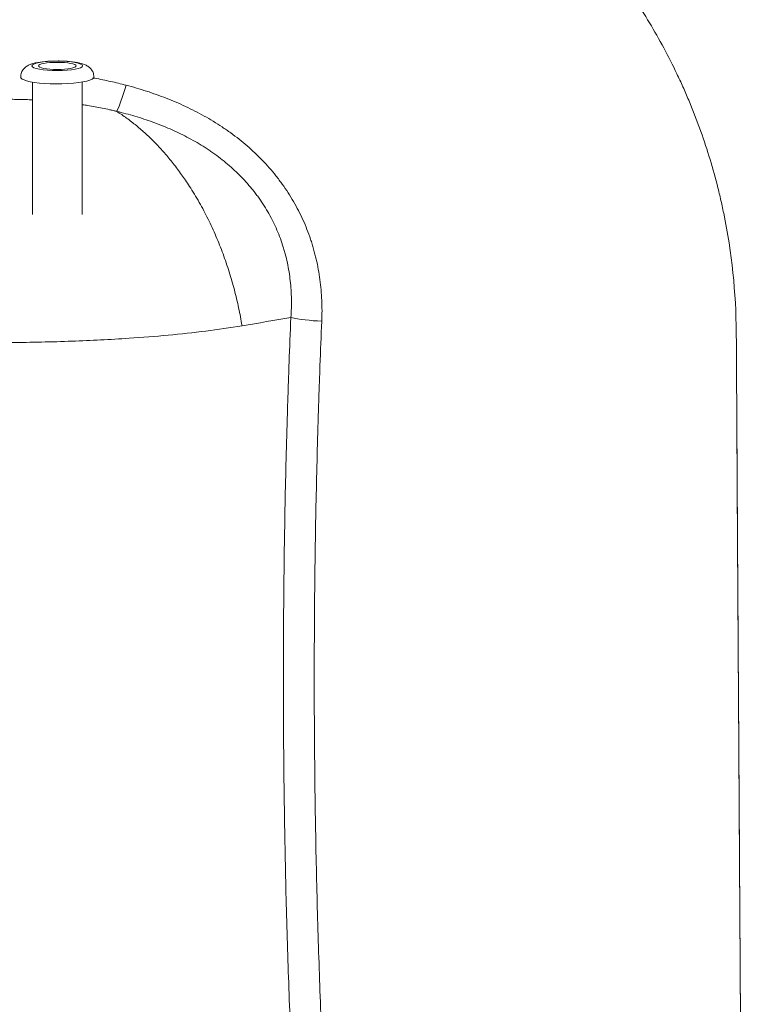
# Model space of a CAD drawing. Header units: millimetres. Extents: x -10 to 594, y 0 to 420.
# Tile 500 of 656: x 273.73 to 278.59, y 236.99 to 243.5. Entities that reach past the tile are written whole.
import ezdxf

# ---------------------------------------------------------------- set-up
doc = ezdxf.new("R2010")
doc.units = ezdxf.units.MM
doc.layers.add('1', color=7, linetype='Continuous', true_color=0xffffff)

msp = doc.modelspace()

# ---------------------------------------------------------------- linework, layer by layer
at = {"layer": '1', "color": 155, "linetype": 'Continuous', "lineweight": 18}
for p, q in [((274.2231, 243.1169), (274.2231, 243.117)), ((273.8156, 243.0837), (273.8156, 242.2082)), ((274.1456, 242.2082), (274.1456, 243.0837))]:
    msp.add_line(p, q, dxfattribs=at)
at = {"layer": '1', "color": 155, "linetype": 'Continuous', "lineweight": 13}
msp.add_ellipse((273.9806, 243.1906), major_axis=(0.1675, 0), ratio=0.186834, dxfattribs=at)
at = {"layer": '1', "color": 155, "linetype": 'Continuous', "lineweight": 18}
msp.add_ellipse((273.9806, 243.1906), major_axis=(0.125, 0), ratio=0.186834, dxfattribs=at)
for start_param, end_param in [(3.143446, 3.722383), (3.722383, 6.283185)]:
    msp.add_ellipse((273.9806, 243.1169), major_axis=(0.2425, 0), ratio=0.186834, start_param=start_param, end_param=end_param, dxfattribs=at)
at = {"layer": '1', "color": 155, "linetype": 'Continuous', "lineweight": 13}
msp.add_ellipse((275.7306, 241.5614), major_axis=(-0.2997, 0.0126), ratio=0.195401, start_param=0.828609, end_param=1.57906, dxfattribs=at)
msp.add_ellipse((275.7306, 241.5614), major_axis=(-0.2997, 0.0126), ratio=0.195401, start_param=0.828609, end_param=1.57906, dxfattribs=at)
at = {"layer": '1', "color": 155, "linetype": 'Continuous', "lineweight": 18}
for points, degree, knots in [([(284.5775, 228.952), (284.0629, 228.9537), (280.55, 228.9634), (275.5603, 228.9666), (269.0914, 228.9802), (261.365, 228.9915), (253.093, 229.0168), (246.1426, 229.049), (237.9324, 229.0832), (229.7221, 229.1468), (221.4104, 229.2176), (213.4798, 229.2702), (206.5459, 229.3815), (201.6653, 229.4947), (198.0087, 229.6097), (195.2838, 229.7122), (192.5623, 229.8322), (189.8445, 229.9721), (187.1323, 230.1347), (184.0013, 230.3579), (180.6656, 230.6437), (177.6764, 230.9464), (175.0308, 231.254), (172.7261, 231.5541), (170.7602, 231.8342), (169.0929, 232.0893), (167.4314, 232.3618), (165.7771, 232.6521), (164.1317, 232.9614), (162.4961, 233.2899), (160.8704, 233.6384), (159.2551, 234.0075), (157.6503, 234.3986), (156.0563, 234.8116), (154.4731, 235.2471), (153.0632, 235.6582), (151.8138, 236.0415), (150.5694, 236.4394), (149.3323, 236.855), (148.3094, 237.2112), (147.2341, 237.598), (146.0135, 238.0515), (144.899, 238.4795), (143.9937, 238.8395), (142.8887, 239.2923), (141.6886, 239.7983), (140.4932, 240.3166), (139.2067, 240.8922), (137.7303, 241.5763), (136.264, 242.2794), (134.678, 243.0648), (132.8161, 244.0185), (131.1016, 244.9316), (129.3667, 245.8869), (127.7818, 246.7884), (126.4595, 247.5595), (125.26, 248.2694), (124.2258, 248.9078), (123.5002, 249.3548), (122.9184, 249.7159), (122.4836, 249.9833)], 5, [0, 0, 0, 0, 0, 0, 0.015283, 0.104343, 0.148209, 0.192151, 0.229502, 0.260994, 0.310796, 0.392089, 0.436031, 0.476403, 0.496728, 0.517047, 0.537355, 0.544946, 0.557655, 0.577946, 0.598232, 0.618517, 0.638809, 0.657882, 0.668046, 0.678219, 0.688402, 0.698585, 0.708746, 0.718887, 0.729009, 0.739114, 0.749204, 0.759282, 0.76935, 0.779412, 0.78947, 0.799529, 0.804424, 0.809593, 0.819664, 0.829745, 0.833077, 0.83984, 0.849951, 0.856739, 0.860082, 0.870232, 0.880405, 0.890596, 0.900782, 0.910962, 0.921136, 0.935843, 0.956181, 0.961791, 0.973179, 0.97845, 0.983951, 1, 1, 1, 1, 1, 1]), ([(122.4836, 249.9833), (122.9184, 249.7159), (123.5002, 249.3548), (124.2258, 248.9078), (125.26, 248.2694), (126.4595, 247.5595), (127.7818, 246.7884), (129.3667, 245.8869), (131.1016, 244.9316), (132.8161, 244.0185), (134.678, 243.0648), (136.264, 242.2794), (137.7303, 241.5763), (139.2067, 240.8922), (140.4932, 240.3166), (141.6886, 239.7983), (142.8887, 239.2923), (143.9937, 238.8395), (144.899, 238.4795), (146.0135, 238.0515), (147.2341, 237.598), (148.3094, 237.2112), (149.3323, 236.855), (150.5694, 236.4394), (151.8138, 236.0415), (153.0632, 235.6582), (154.4731, 235.2471), (156.0563, 234.8116), (157.6503, 234.3986), (159.2551, 234.0075), (160.8704, 233.6384), (162.4961, 233.2899), (164.1317, 232.9614), (165.7771, 232.6521), (167.4314, 232.3618), (169.0929, 232.0893), (170.7602, 231.8342), (172.7261, 231.5541), (175.0308, 231.254), (177.6764, 230.9464), (180.6656, 230.6437), (184.0013, 230.3579), (187.1323, 230.1347), (189.8445, 229.9721), (192.5623, 229.8322), (195.2838, 229.7122), (198.0087, 229.6097), (201.6653, 229.4947), (206.5459, 229.3815), (213.4798, 229.2702), (221.4104, 229.2176), (229.7221, 229.1468), (237.9324, 229.0832), (246.1426, 229.049), (253.093, 229.0168), (261.365, 228.9915), (269.0914, 228.9802), (275.5603, 228.9666), (280.55, 228.9634), (284.0629, 228.9537), (284.5775, 228.952)], 5, [0, 0, 0, 0, 0, 0, 0.016049, 0.02155, 0.026821, 0.038209, 0.043819, 0.064157, 0.078864, 0.089038, 0.099218, 0.109404, 0.119595, 0.129768, 0.139918, 0.143261, 0.150049, 0.16016, 0.166923, 0.170255, 0.180336, 0.190407, 0.195576, 0.200471, 0.21053, 0.220588, 0.23065, 0.240718, 0.250796, 0.260886, 0.270991, 0.281113, 0.291254, 0.301415, 0.311598, 0.321781, 0.331954, 0.342118, 0.361191, 0.381483, 0.401768, 0.422054, 0.442345, 0.455054, 0.462645, 0.482953, 0.503272, 0.523597, 0.563969, 0.607911, 0.689204, 0.739006, 0.770498, 0.807849, 0.851791, 0.895657, 0.984717, 1, 1, 1, 1, 1, 1]), ([(284.8918, 228.8329), (284.3143, 228.8347), (280.7384, 228.844), (275.6857, 228.8459), (269.1536, 228.8579), (261.3639, 228.8673), (253.0915, 228.8905), (246.1409, 228.9208), (237.9303, 228.953), (229.7195, 229.0144), (221.4076, 229.0831), (213.4743, 229.1337), (206.536, 229.2433), (201.6513, 229.3553), (197.9908, 229.4694), (195.2621, 229.5714), (192.5362, 229.6908), (189.8134, 229.8303), (187.0949, 229.9925), (183.9554, 230.2156), (180.6096, 230.5014), (177.61, 230.8043), (174.9544, 231.1123), (172.6406, 231.413), (170.6666, 231.6937), (168.9917, 231.9496), (167.3224, 232.2229), (165.66, 232.5142), (164.006, 232.8246), (162.3615, 233.1545), (160.7268, 233.5044), (159.102, 233.8752), (157.4877, 234.2682), (155.8839, 234.6833), (154.2909, 235.121), (152.8716, 235.5344), (151.614, 235.9199), (150.3621, 236.3198), (149.1175, 236.7376), (148.0877, 237.0959), (147.0058, 237.4848), (145.7785, 237.9403), (144.6577, 238.3704), (143.7468, 238.7323), (142.6362, 239.187), (141.4304, 239.6951), (140.2293, 240.2154), (138.9366, 240.7935), (137.454, 241.4799), (135.9818, 242.1854), (134.3901, 242.973), (132.5222, 243.9292), (130.802, 244.8447), (129.0623, 245.8022), (127.4732, 246.7053), (126.1482, 247.4776), (124.9458, 248.1888), (123.9094, 248.8282), (123.1824, 249.2757), (122.5998, 249.6372), (122.1647, 249.9045)], 5, [0, 0, 0, 0, 0, 0, 0.017123, 0.106016, 0.1498, 0.19366, 0.230941, 0.262374, 0.312083, 0.393224, 0.437084, 0.477381, 0.497668, 0.517949, 0.53822, 0.545796, 0.558481, 0.578734, 0.598982, 0.619229, 0.639484, 0.658521, 0.668666, 0.67882, 0.688984, 0.699148, 0.70929, 0.719412, 0.729515, 0.739601, 0.749672, 0.759731, 0.769781, 0.779824, 0.789864, 0.799904, 0.80479, 0.809948, 0.820001, 0.830063, 0.833388, 0.840139, 0.850232, 0.857006, 0.860343, 0.870475, 0.880628, 0.8908, 0.900968, 0.911128, 0.921284, 0.935963, 0.956263, 0.961862, 0.973229, 0.97849, 0.983981, 1, 1, 1, 1, 1, 1]), ([(122.1647, 249.9045), (122.5998, 249.6372), (123.1824, 249.2757), (123.9094, 248.8282), (124.9458, 248.1888), (126.1482, 247.4776), (127.4732, 246.7053), (129.0623, 245.8022), (130.802, 244.8447), (132.5222, 243.9292), (134.3901, 242.973), (135.9818, 242.1854), (137.454, 241.4799), (138.9366, 240.7935), (140.2293, 240.2154), (141.4304, 239.6951), (142.6362, 239.187), (143.7468, 238.7323), (144.6577, 238.3704), (145.7785, 237.9403), (147.0058, 237.4848), (148.0877, 237.0959), (149.1175, 236.7376), (150.3621, 236.3198), (151.614, 235.9199), (152.8716, 235.5344), (154.2909, 235.121), (155.8839, 234.6833), (157.4877, 234.2682), (159.102, 233.8752), (160.7268, 233.5044), (162.3615, 233.1545), (164.006, 232.8246), (165.66, 232.5142), (167.3224, 232.2229), (168.9917, 231.9496), (170.6666, 231.6937), (172.6406, 231.413), (174.9544, 231.1123), (177.61, 230.8043), (180.6096, 230.5014), (183.9554, 230.2156), (187.0949, 229.9925), (189.8134, 229.8303), (192.5362, 229.6908), (195.2621, 229.5714), (197.9908, 229.4694), (201.6513, 229.3553), (206.536, 229.2433), (213.4743, 229.1337), (221.4076, 229.0831), (229.7195, 229.0144), (237.9303, 228.953), (246.1409, 228.9208), (253.0915, 228.8905), (261.3639, 228.8673), (269.1536, 228.8579), (275.6857, 228.8459), (280.7384, 228.844), (284.3143, 228.8347), (284.8918, 228.8329)], 5, [0, 0, 0, 0, 0, 0, 0.016019, 0.02151, 0.026771, 0.038138, 0.043737, 0.064037, 0.078716, 0.088872, 0.099032, 0.1092, 0.119372, 0.129525, 0.139657, 0.142994, 0.149768, 0.159861, 0.166612, 0.169937, 0.179999, 0.190052, 0.19521, 0.200096, 0.210136, 0.220176, 0.230219, 0.240269, 0.250328, 0.260399, 0.270485, 0.280588, 0.29071, 0.300852, 0.311016, 0.32118, 0.331334, 0.341479, 0.360516, 0.380771, 0.401018, 0.421266, 0.441519, 0.454204, 0.46178, 0.482051, 0.502332, 0.522619, 0.562916, 0.606776, 0.687917, 0.737626, 0.769059, 0.80634, 0.8502, 0.893984, 0.982877, 1, 1, 1, 1, 1, 1]), ([(274.4729, 245.4204), (274.6081, 245.4204), (274.7428, 245.4136), (274.9442, 245.393), (275.0112, 245.3844), (275.1116, 245.369), (275.145, 245.3634), (275.1951, 245.3544), (275.2118, 245.3512), (275.2451, 245.3448), (275.2622, 245.3414), (275.4086, 245.3111), (275.5372, 245.2778), (275.7279, 245.218), (275.791, 245.1965), (275.8852, 245.1617), (275.9165, 245.1496), (275.9633, 245.131), (275.9788, 245.1247), (276.0022, 245.115), (276.0099, 245.1118), (276.0255, 245.1052), (276.0335, 245.1018), (276.1602, 245.0476), (276.2768, 244.9908), (276.4478, 244.897), (276.5041, 244.8642), (276.5876, 244.8129), (276.6152, 244.7954), (276.6565, 244.7687), (276.6702, 244.7596), (276.6975, 244.7414), (276.7115, 244.732), (276.8302, 244.6507), (276.9319, 244.5738), (277.079, 244.4509), (277.1271, 244.4087), (277.1979, 244.3436), (277.2212, 244.3215), (277.2675, 244.2769), (277.2906, 244.254), (277.4928, 244.0492), (277.6541, 243.8511), (277.8673, 243.5312), (277.933, 243.4217), (278.0235, 243.2531), (278.0524, 243.1962), (278.0936, 243.1098), (278.107, 243.0809), (278.1266, 243.0371), (278.133, 243.0225), (278.1457, 242.9932), (278.1519, 242.9788), (278.209, 242.8429), (278.2537, 242.7201), (278.3116, 242.5332), (278.3293, 242.4704), (278.3537, 242.3756), (278.3615, 242.3438), (278.3762, 242.2802), (278.3831, 242.2488), (278.4435, 241.9556), (278.4713, 241.6917), (278.4729, 241.4257)], 3, [0, 0, 0, 0, 0.0625, 0.0625, 0.09375, 0.09375, 0.109375, 0.109375, 0.117188, 0.117188, 0.125, 0.125, 0.1875, 0.1875, 0.21875, 0.21875, 0.234375, 0.234375, 0.242188, 0.242188, 0.246094, 0.246094, 0.25, 0.25, 0.3125, 0.3125, 0.34375, 0.34375, 0.359375, 0.359375, 0.367188, 0.367188, 0.375, 0.375, 0.4375, 0.4375, 0.46875, 0.46875, 0.484375, 0.484375, 0.5, 0.5, 0.625, 0.625, 0.6875, 0.6875, 0.71875, 0.71875, 0.734375, 0.734375, 0.742188, 0.742188, 0.75, 0.75, 0.8125, 0.8125, 0.84375, 0.84375, 0.859375, 0.859375, 0.875, 0.875, 1, 1, 1, 1]), ([(130.6289, 243.3076), (130.8637, 243.1835), (131.3909, 242.9065), (132.213, 242.4799), (133.3342, 241.91), (134.7615, 241.2052), (136.26, 240.4886), (137.7707, 239.7907), (139.0908, 239.2018), (140.3168, 238.6719), (141.5469, 238.1548), (142.6819, 237.6911), (143.6181, 237.3201), (144.7661, 236.8807), (146.0214, 236.4159), (147.1314, 236.018), (148.1901, 235.6506), (149.467, 235.2232), (150.7522, 234.8138), (152.0447, 234.4189), (153.5039, 233.9951), (155.1391, 233.5472), (156.7843, 233.1229), (158.4395, 232.7215), (160.1041, 232.343), (161.7775, 231.9862), (163.4594, 231.6504), (165.1496, 231.3345), (166.8469, 231.0386), (168.5495, 230.7613), (170.2563, 230.502), (172.2642, 230.2182), (174.6169, 229.9145), (177.3154, 229.6037), (180.3599, 229.2988), (183.7491, 229.0122), (186.9254, 228.7892), (189.6719, 228.6276), (192.4167, 228.4893), (195.1618, 228.3713), (197.9076, 228.271), (201.586, 228.1593), (206.4897, 228.051), (213.4483, 227.9469), (221.3931, 227.9028), (229.7054, 227.8412), (237.9192, 227.7866), (246.1325, 227.7612), (253.0843, 227.7367), (261.3592, 227.7204), (269.3568, 227.7174), (276.097, 227.7106), (281.3557, 227.7137), (285.1358, 227.7053), (285.9197, 227.703)], 5, [0, 0, 0, 0, 0, 0, 0.00874, 0.019595, 0.030455, 0.041323, 0.052195, 0.063047, 0.073876, 0.077443, 0.084684, 0.095471, 0.102687, 0.106241, 0.116996, 0.12774, 0.133254, 0.138476, 0.149208, 0.159939, 0.170674, 0.181415, 0.192166, 0.202931, 0.213711, 0.22451, 0.235328, 0.246169, 0.257032, 0.267897, 0.278749, 0.289592, 0.309941, 0.331589, 0.353231, 0.374873, 0.39652, 0.410078, 0.418176, 0.439843, 0.461519, 0.483203, 0.526275, 0.573154, 0.659881, 0.713012, 0.746609, 0.786457, 0.833337, 0.880134, 0.975148, 1, 1, 1, 1, 1, 1]), ([(285.9197, 227.703), (285.1358, 227.7053), (281.3557, 227.7137), (276.097, 227.7106), (269.3568, 227.7174), (261.3592, 227.7204), (253.0843, 227.7367), (246.1325, 227.7612), (237.9192, 227.7866), (229.7054, 227.8412), (221.3931, 227.9028), (213.4483, 227.9469), (206.4897, 228.051), (201.586, 228.1593), (197.9076, 228.271), (195.1618, 228.3713), (192.4167, 228.4893), (189.6719, 228.6276), (186.9254, 228.7892), (183.7491, 229.0122), (180.3599, 229.2988), (177.3154, 229.6037), (174.6169, 229.9145), (172.2642, 230.2182), (170.2563, 230.502), (168.5495, 230.7613), (166.8469, 231.0386), (165.1496, 231.3345), (163.4594, 231.6504), (161.7775, 231.9862), (160.1041, 232.343), (158.4395, 232.7215), (156.7843, 233.1229), (155.1391, 233.5472), (153.5039, 233.9951), (152.0447, 234.4189), (150.7522, 234.8138), (149.467, 235.2232), (148.1901, 235.6506), (147.1314, 236.018), (146.0214, 236.4159), (144.7661, 236.8807), (143.6181, 237.3201), (142.6819, 237.6911), (141.5469, 238.1548), (140.3168, 238.6719), (139.0908, 239.2018), (137.7707, 239.7907), (136.26, 240.4886), (134.7615, 241.2052), (133.3342, 241.91), (132.213, 242.4799), (131.3909, 242.9065), (130.8637, 243.1835), (130.6289, 243.3076)], 5, [0, 0, 0, 0, 0, 0, 0.024852, 0.119866, 0.166663, 0.213543, 0.253391, 0.286988, 0.340119, 0.426846, 0.473725, 0.516797, 0.538481, 0.560157, 0.581824, 0.589922, 0.60348, 0.625127, 0.646769, 0.668411, 0.690059, 0.710408, 0.721251, 0.732103, 0.742968, 0.753831, 0.764672, 0.77549, 0.786289, 0.797069, 0.807834, 0.818585, 0.829326, 0.840061, 0.850792, 0.861524, 0.866746, 0.87226, 0.883004, 0.893759, 0.897313, 0.904529, 0.915316, 0.922557, 0.926124, 0.936953, 0.947805, 0.958677, 0.969545, 0.980405, 0.99126, 1, 1, 1, 1, 1, 1]), ([(273.9681, 243.2225), (273.9506, 243.2225), (273.9091, 243.2215), (273.8451, 243.2135), (273.8015, 243.2027), (273.7662, 243.1813), (273.7463, 243.1561), (273.7371, 243.132), (273.7389, 243.119), (273.7394, 243.1163)], 3, [0, 0, 0, 0, 0.152967, 0.381598, 0.646265, 0.763769, 0.871938, 0.973887, 1, 1, 1, 1]), ([(274.2223, 243.1178), (274.2223, 243.1282), (274.2194, 243.1466), (274.2049, 243.1702), (274.1862, 243.187), (274.1616, 243.2003), (274.125, 243.2116), (274.0676, 243.2201), (274.0078, 243.2238), (273.9762, 243.2229), (273.9681, 243.2225)], 3, [0, 0, 0, 0, 0.088952, 0.171597, 0.250923, 0.342908, 0.495789, 0.728809, 0.931168, 1, 1, 1, 1]), ([(278.4729, 241.4257), (278.4753, 241.0334), (278.4776, 240.6445), (278.4823, 239.8824), (278.4846, 239.5103), (278.4869, 239.1401)], 3, [0, 0, 0, 0, 0.5, 0.5, 1, 1, 1, 1]), ([(278.4768, 240.7893), (278.4771, 240.7398), (278.4779, 240.6056), (278.4792, 240.3869), (278.4808, 240.1341), (278.4823, 239.8835), (278.4839, 239.6348), (278.4854, 239.3876), (278.4864, 239.2232), (278.4869, 239.1412)], 3, [0, 0, 0, 0, 0.090596, 0.245823, 0.399356, 0.551191, 0.701643, 0.851116, 1, 1, 1, 1]), ([(278.4869, 239.1412), (278.4875, 239.0468), (278.4887, 238.861), (278.4904, 238.5868), (278.492, 238.3215), (278.4936, 238.0648), (278.4951, 237.8168), (278.4966, 237.5778), (278.498, 237.3482), (278.4993, 237.1284), (278.5002, 236.9857), (278.5006, 236.9158)], 3, [0, 0, 0, 0, 0.126004, 0.248026, 0.366387, 0.481304, 0.592725, 0.700467, 0.804357, 0.904242, 1, 1, 1, 1]), ([(278.4869, 239.1401), (278.4895, 238.7066), (278.4921, 238.3043), (278.4966, 237.5562), (278.4987, 237.2123), (278.5006, 236.904)], 3, [0, 0, 0, 0, 0.5, 0.5, 1, 1, 1, 1])]:
    msp.add_open_spline(points, degree=degree, knots=knots, dxfattribs=at)
at = {"layer": '1', "color": 155, "linetype": 'Continuous', "lineweight": 13}
for points, knots in [([(274.2165, 243.1115), (274.2211, 243.1107), (274.2256, 243.1099), (274.2646, 243.1026), (274.2991, 243.0956), (274.3678, 243.0803), (274.4021, 243.072), (274.4363, 243.063)], [0, 0, 0, 0, 0.061253, 0.061253, 0.530627, 0.530627, 1, 1, 1, 1]), ([(274.2165, 243.1115), (274.2211, 243.1107), (274.2256, 243.1099), (274.2646, 243.1026), (274.2991, 243.0956), (274.3678, 243.0803), (274.4021, 243.072), (274.4363, 243.063)], [0, 0, 0, 0, 0.061253, 0.061253, 0.530627, 0.530627, 1, 1, 1, 1]), ([(274.4363, 243.063), (274.4817, 243.051), (274.5266, 243.0379), (274.6152, 243.0093), (274.6589, 242.9937), (274.745, 242.96), (274.7875, 242.9419), (274.871, 242.9028), (274.9121, 242.8819), (274.9928, 242.8368), (275.0325, 242.8128), (275.0761, 242.7838), (275.081, 242.7806), (275.0906, 242.774), (275.105, 242.7642), (275.1381, 242.7407), (275.1657, 242.7198), (275.2199, 242.6769), (275.2547, 242.6469), (275.3212, 242.584), (275.3531, 242.551), (275.3985, 242.4993), (275.4133, 242.4816), (275.4313, 242.459), (275.4348, 242.4545), (275.4419, 242.4454), (275.4525, 242.4316), (275.4627, 242.4177), (275.4962, 242.3711), (275.521, 242.3328), (275.5665, 242.254), (275.5873, 242.2137), (275.6248, 242.1308), (275.6415, 242.0884), (275.6599, 242.0341), (275.6634, 242.0231), (275.6685, 242.0066), (275.6702, 242.0011), (275.6735, 241.99), (275.6815, 241.9624), (275.6887, 241.9346), (275.7042, 241.8677), (275.7124, 241.8228), (275.7246, 241.7323), (275.7286, 241.6868), (275.7326, 241.5952), (275.7326, 241.5491), (275.7306, 241.5027)], [0, 0, 0, 0, 0.0625, 0.0625, 0.125, 0.125, 0.1875, 0.1875, 0.25, 0.25, 0.3125, 0.3125, 0.320312, 0.320312, 0.328125, 0.34375, 0.375, 0.375, 0.4375, 0.4375, 0.5, 0.5, 0.53125, 0.53125, 0.539063, 0.539063, 0.546875, 0.5625, 0.5625, 0.625, 0.625, 0.6875, 0.6875, 0.75, 0.75, 0.765625, 0.765625, 0.773438, 0.773438, 0.78125, 0.8125, 0.8125, 0.875, 0.875, 0.9375, 0.9375, 1, 1, 1, 1]), ([(274.4363, 243.063), (274.4817, 243.051), (274.5266, 243.0379), (274.6152, 243.0093), (274.6589, 242.9937), (274.745, 242.96), (274.7875, 242.9419), (274.871, 242.9028), (274.9121, 242.8819), (274.9928, 242.8368), (275.0325, 242.8128), (275.0761, 242.7838), (275.081, 242.7806), (275.0906, 242.774), (275.105, 242.7642), (275.1381, 242.7407), (275.1657, 242.7198), (275.2199, 242.6769), (275.2547, 242.6469), (275.3212, 242.584), (275.3531, 242.551), (275.3985, 242.4993), (275.4133, 242.4816), (275.4313, 242.459), (275.4348, 242.4545), (275.4419, 242.4454), (275.4525, 242.4316), (275.4627, 242.4177), (275.4962, 242.3711), (275.521, 242.3328), (275.5665, 242.254), (275.5873, 242.2137), (275.6248, 242.1308), (275.6415, 242.0884), (275.6599, 242.0341), (275.6634, 242.0231), (275.6685, 242.0066), (275.6702, 242.0011), (275.6735, 241.99), (275.6815, 241.9624), (275.6887, 241.9346), (275.7042, 241.8677), (275.7124, 241.8228), (275.7246, 241.7323), (275.7286, 241.6868), (275.7326, 241.5952), (275.7326, 241.5491), (275.7306, 241.5027)], [0, 0, 0, 0, 0.0625, 0.0625, 0.125, 0.125, 0.1875, 0.1875, 0.25, 0.25, 0.3125, 0.3125, 0.320313, 0.320313, 0.328125, 0.34375, 0.375, 0.375, 0.4375, 0.4375, 0.5, 0.5, 0.53125, 0.53125, 0.539062, 0.539062, 0.546875, 0.5625, 0.5625, 0.625, 0.625, 0.6875, 0.6875, 0.75, 0.75, 0.765625, 0.765625, 0.773437, 0.773437, 0.78125, 0.8125, 0.8125, 0.875, 0.875, 0.9375, 0.9375, 1, 1, 1, 1]), ([(273.8157, 242.9662), (273.8089, 242.9665), (273.802, 242.9668), (273.7628, 242.9684), (273.7303, 242.9692), (273.6816, 242.9698), (273.6572, 242.97), (273.6287, 242.9699), (273.6144, 242.9697), (273.6073, 242.9696), (273.6037, 242.9696), (273.602, 242.9696), (273.6012, 242.9696), (273.6007, 242.9696), (273.6004, 242.9696), (273.6002, 242.9696)], [0, 0, 0, 0, 0.095483, 0.095483, 0.547742, 0.547742, 0.773871, 0.886935, 0.943468, 0.971734, 0.985867, 0.992933, 0.996467, 0.996467, 1, 1, 1, 1]), ([(273.8157, 242.9662), (273.8089, 242.9665), (273.802, 242.9668), (273.7628, 242.9684), (273.7303, 242.9692), (273.6816, 242.9698), (273.6572, 242.97), (273.6287, 242.9699), (273.6144, 242.9697), (273.6073, 242.9696), (273.6037, 242.9696), (273.602, 242.9696), (273.6012, 242.9696), (273.6007, 242.9696), (273.6004, 242.9696), (273.6002, 242.9696)], [0, 0, 0, 0, 0.095483, 0.095483, 0.547742, 0.547742, 0.773871, 0.886935, 0.943468, 0.971734, 0.985867, 0.992933, 0.996467, 0.996467, 1, 1, 1, 1]), ([(274.3739, 242.8901), (274.3737, 242.8902), (274.3734, 242.8903), (274.3729, 242.8904), (274.3722, 242.8906), (274.3705, 242.891), (274.367, 242.8918), (274.36, 242.8934), (274.3461, 242.8967), (274.3182, 242.9029), (274.2942, 242.9079), (274.2463, 242.9175), (274.2143, 242.9233), (274.1703, 242.9305), (274.1584, 242.9324), (274.1465, 242.9342)], [0, 0, 0, 0, 0.003295, 0.003295, 0.00659, 0.01318, 0.02636, 0.05272, 0.105441, 0.210881, 0.421763, 0.421763, 0.843526, 0.843526, 1, 1, 1, 1]), ([(274.3739, 242.8901), (274.3737, 242.8902), (274.3734, 242.8903), (274.3729, 242.8904), (274.3722, 242.8906), (274.3705, 242.891), (274.367, 242.8918), (274.36, 242.8934), (274.3461, 242.8967), (274.3182, 242.9029), (274.2942, 242.9079), (274.2463, 242.9175), (274.2143, 242.9233), (274.1703, 242.9305), (274.1584, 242.9324), (274.1465, 242.9342)], [0, 0, 0, 0, 0.003295, 0.003295, 0.00659, 0.01318, 0.02636, 0.05272, 0.105441, 0.210881, 0.421763, 0.421763, 0.843526, 0.843526, 1, 1, 1, 1]), ([(275.5262, 241.5268), (275.5292, 241.5676), (275.5303, 241.6082), (275.529, 241.689), (275.5265, 241.7292), (275.5176, 241.8091), (275.5113, 241.8489), (275.4986, 241.9083), (275.4939, 241.928), (275.4873, 241.9526), (275.486, 241.9575), (275.4832, 241.9673), (275.4818, 241.9722), (275.4775, 241.9869), (275.4745, 241.9966), (275.4588, 242.0449), (275.4443, 242.0826), (275.4115, 242.1561), (275.3932, 242.1919), (275.3527, 242.2616), (275.3306, 242.2955), (275.3004, 242.3368), (275.2942, 242.345), (275.2848, 242.3572), (275.2816, 242.3612), (275.2752, 242.3693), (275.2591, 242.3893), (275.2424, 242.4087), (275.2013, 242.4542), (275.1725, 242.483), (275.1121, 242.5379), (275.0805, 242.5639), (275.0313, 242.601), (275.0146, 242.613), (274.989, 242.6306), (274.9804, 242.6364), (274.9674, 242.6449), (274.963, 242.6478), (274.9543, 242.6534), (274.9499, 242.6562), (274.9103, 242.681), (274.8744, 242.7015), (274.8014, 242.7396), (274.7643, 242.7573), (274.689, 242.7901), (274.6508, 242.8053), (274.5733, 242.8333), (274.5341, 242.8461), (274.4547, 242.8697), (274.4145, 242.8804), (274.3739, 242.8901)], [0, 0, 0, 0, 0.0625, 0.0625, 0.125, 0.125, 0.1875, 0.1875, 0.21875, 0.21875, 0.226562, 0.226562, 0.234375, 0.234375, 0.25, 0.25, 0.3125, 0.3125, 0.375, 0.375, 0.4375, 0.4375, 0.453125, 0.453125, 0.460937, 0.460937, 0.46875, 0.5, 0.5, 0.5625, 0.5625, 0.625, 0.625, 0.65625, 0.65625, 0.671875, 0.671875, 0.679687, 0.679687, 0.6875, 0.6875, 0.75, 0.75, 0.8125, 0.8125, 0.875, 0.875, 0.9375, 0.9375, 1, 1, 1, 1]), ([(275.5262, 241.5268), (275.5292, 241.5676), (275.5303, 241.6082), (275.529, 241.689), (275.5265, 241.7292), (275.5176, 241.8091), (275.5113, 241.8489), (275.4986, 241.9083), (275.4939, 241.928), (275.4873, 241.9526), (275.486, 241.9575), (275.4832, 241.9673), (275.4818, 241.9722), (275.4775, 241.9869), (275.4745, 241.9966), (275.4588, 242.0449), (275.4443, 242.0826), (275.4115, 242.1561), (275.3932, 242.1919), (275.3527, 242.2616), (275.3306, 242.2955), (275.3004, 242.3368), (275.2942, 242.345), (275.2848, 242.3572), (275.2816, 242.3612), (275.2752, 242.3693), (275.2591, 242.3893), (275.2424, 242.4087), (275.2013, 242.4542), (275.1725, 242.483), (275.1121, 242.5379), (275.0805, 242.5639), (275.0313, 242.601), (275.0146, 242.613), (274.989, 242.6306), (274.9804, 242.6364), (274.9674, 242.6449), (274.963, 242.6478), (274.9543, 242.6534), (274.9499, 242.6562), (274.9103, 242.681), (274.8744, 242.7015), (274.8014, 242.7396), (274.7643, 242.7573), (274.689, 242.7901), (274.6508, 242.8053), (274.5733, 242.8333), (274.5341, 242.8461), (274.4547, 242.8697), (274.4145, 242.8804), (274.3739, 242.8901)], [0, 0, 0, 0, 0.0625, 0.0625, 0.125, 0.125, 0.1875, 0.1875, 0.21875, 0.21875, 0.226562, 0.226562, 0.234375, 0.234375, 0.25, 0.25, 0.3125, 0.3125, 0.375, 0.375, 0.4375, 0.4375, 0.453125, 0.453125, 0.460937, 0.460937, 0.46875, 0.5, 0.5, 0.5625, 0.5625, 0.625, 0.625, 0.65625, 0.65625, 0.671875, 0.671875, 0.679687, 0.679687, 0.6875, 0.6875, 0.75, 0.75, 0.8125, 0.8125, 0.875, 0.875, 0.9375, 0.9375, 1, 1, 1, 1]), ([(275.5262, 236.7557), (275.5177, 236.9537), (275.5104, 237.1517), (275.498, 237.5481), (275.4929, 237.7464), (275.4847, 238.1433), (275.4816, 238.3418), (275.4775, 238.7391), (275.4765, 238.9379), (275.4765, 239.3357), (275.4775, 239.5348), (275.4815, 239.9331), (275.4846, 240.1323), (275.4927, 240.5311), (275.4979, 240.7306), (275.5049, 240.9552), (275.5057, 240.9802), (275.5074, 241.03), (275.5099, 241.1048), (275.516, 241.279), (275.522, 241.4278), (275.5262, 241.5268)], [0, 0, 0, 0, 0.125, 0.125, 0.25, 0.25, 0.375, 0.375, 0.5, 0.5, 0.625, 0.625, 0.75, 0.75, 0.875, 0.875, 0.890625, 0.890625, 0.90625, 0.9375, 1, 1, 1, 1]), ([(275.5262, 236.7557), (275.5177, 236.9537), (275.5104, 237.1517), (275.498, 237.5481), (275.4929, 237.7464), (275.4847, 238.1433), (275.4816, 238.3418), (275.4775, 238.7391), (275.4765, 238.9379), (275.4765, 239.3357), (275.4775, 239.5348), (275.4815, 239.9331), (275.4846, 240.1323), (275.4927, 240.5311), (275.4979, 240.7306), (275.5049, 240.9552), (275.5057, 240.9802), (275.5074, 241.03), (275.5099, 241.1048), (275.516, 241.279), (275.522, 241.4278), (275.5262, 241.5268)], [0, 0, 0, 0, 0.125, 0.125, 0.25, 0.25, 0.375, 0.375, 0.5, 0.5, 0.625, 0.625, 0.75, 0.75, 0.875, 0.875, 0.890625, 0.890625, 0.90625, 0.9375, 1, 1, 1, 1]), ([(275.7306, 241.5027), (275.7264, 241.4048), (275.7224, 241.3066), (275.7169, 241.1589), (275.7142, 241.085), (275.7117, 241.011), (275.7101, 240.9616), (275.7093, 240.9369), (275.7023, 240.7146), (275.6971, 240.5171), (275.6889, 240.1224), (275.6858, 239.9251), (275.6818, 239.5308), (275.6808, 239.3338), (275.6808, 238.94), (275.6829, 238.5464), (275.689, 238.1533), (275.6972, 237.7605), (275.7024, 237.5641), (275.7148, 237.1718), (275.7221, 236.9757), (275.7306, 236.7797)], [0, 0, 0, 0, 0.0625, 0.0625, 0.09375, 0.109375, 0.109375, 0.125, 0.125, 0.25, 0.25, 0.375, 0.375, 0.5, 0.5, 0.625, 0.75, 0.75, 0.875, 0.875, 1, 1, 1, 1]), ([(275.7306, 241.5027), (275.7264, 241.4048), (275.7224, 241.3066), (275.7169, 241.1589), (275.7142, 241.085), (275.7117, 241.011), (275.7101, 240.9616), (275.7093, 240.9369), (275.7023, 240.7146), (275.6971, 240.5171), (275.6889, 240.1224), (275.6858, 239.9251), (275.6818, 239.5308), (275.6808, 239.3338), (275.6808, 238.94), (275.6829, 238.5464), (275.689, 238.1533), (275.6972, 237.7605), (275.7024, 237.5641), (275.7148, 237.1718), (275.7221, 236.9757), (275.7306, 236.7797)], [0, 0, 0, 0, 0.0625, 0.0625, 0.09375, 0.109375, 0.109375, 0.125, 0.125, 0.25, 0.25, 0.375, 0.375, 0.5, 0.5, 0.625, 0.75, 0.75, 0.875, 0.875, 1, 1, 1, 1]), ([(275.2031, 241.4725), (275.1235, 241.4604), (274.9626, 241.4357), (274.713, 241.4089), (274.4187, 241.3853), (274.0723, 241.3686), (273.6822, 241.3599), (273.2761, 241.3578), (272.9584, 241.3585), (272.746, 241.3592), (272.6468, 241.3596), (272.5523, 241.3661), (272.4463, 241.3758), (272.3348, 241.3864), (272.2383, 241.3926), (272.154, 241.3933), (272.0839, 241.3902), (272.0396, 241.3844), (272.0185, 241.3816)], [0, 0, 0, 0, 0.081038, 0.163926, 0.248714, 0.370148, 0.498161, 0.618181, 0.748366, 0.789355, 0.811007, 0.838108, 0.874313, 0.906048, 0.937617, 0.960231, 0.981007, 1, 1, 1, 1]), ([(275.2031, 241.4725), (275.1235, 241.4604), (274.9626, 241.4357), (274.713, 241.4089), (274.4187, 241.3853), (274.0723, 241.3686), (273.6822, 241.3599), (273.2761, 241.3578), (272.9584, 241.3585), (272.746, 241.3592), (272.6468, 241.3596), (272.5523, 241.3661), (272.4463, 241.3758), (272.3348, 241.3864), (272.2383, 241.3926), (272.154, 241.3933), (272.0839, 241.3902), (272.0396, 241.3844), (272.0185, 241.3816)], [0, 0, 0, 0, 0.081038, 0.163926, 0.248714, 0.370148, 0.498161, 0.618181, 0.748366, 0.789355, 0.811007, 0.838108, 0.874313, 0.906048, 0.937617, 0.960231, 0.981007, 1, 1, 1, 1])]:
    msp.add_open_spline(points, degree=3, knots=knots, dxfattribs=at)
for points, degree in [([(274.3739, 242.8901), (274.3893, 242.92), (274.4127, 242.9848), (274.4363, 243.063)], 3), ([(274.3739, 242.8901), (274.3893, 242.92), (274.4127, 242.9848), (274.4363, 243.063)], 3), ([(275.5262, 241.5268), (275.4195, 241.5085), (275.3118, 241.4904), (275.2031, 241.4725)], 3), ([(275.5262, 241.5268), (275.4195, 241.5085), (275.3118, 241.4904), (275.2031, 241.4725)], 3), ([(278.4869, 239.1412), (278.4869, 239.1401)], 1)]:
    msp.add_open_spline(points, degree=degree, dxfattribs=at)
msp.add_rational_spline([(275.2031, 241.4725), (275.0368, 242.4687), (274.3739, 242.8901)], [1, 0.837782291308, 0.922829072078], degree=2, dxfattribs=at)
msp.add_rational_spline([(275.2031, 241.4725), (275.0368, 242.4687), (274.3739, 242.8901)], [1, 0.837782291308, 0.922829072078], degree=2, dxfattribs=at)

doc.saveas('drawing.dxf')
